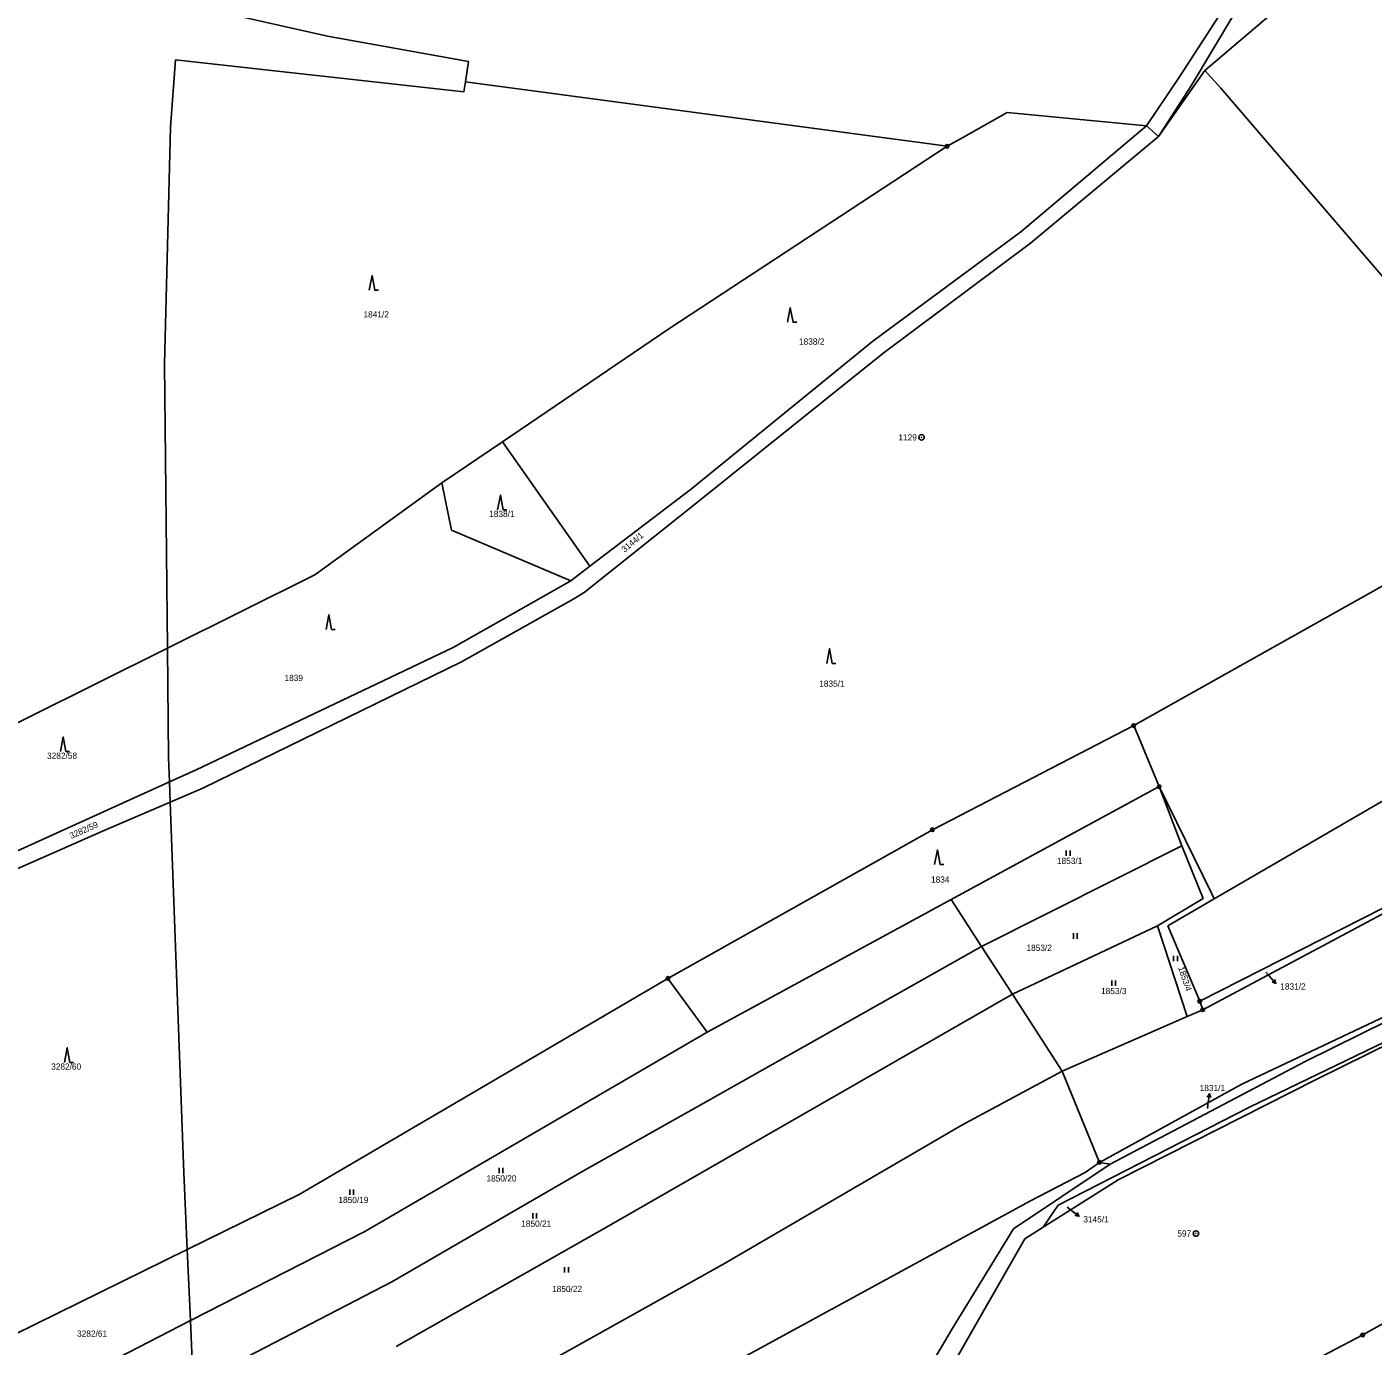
# Model space of a CAD drawing. Extents: x -736345 to -729997, y -1130177 to -1122501.
# Drawn here: x -732042.1 to -731673.6, y -1126694.8 to -1126333.8 of the extents above; entities that cross this region are included whole.
import ezdxf

# ---------------------------------------------------------------- set-up
doc = ezdxf.new("R2010")
doc.units = 0
for name, color, linetype in [('Vrstva 1', 7, 'Continuous'), ('Vrstva 16', 7, 'Continuous'), ('Vrstva 17', 7, 'Continuous'), ('Vrstva 18', 7, 'Continuous'), ('Vrstva 25', 7, 'Continuous')]:
    doc.layers.add(name, color=color, linetype=linetype)

msp = doc.modelspace()

# ---------------------------------------------------------------- linework, layer by layer
at = {"layer": 'Vrstva 1'}
for points in [[(-731644.65, -1126281.94), (-731719.69, -1126345.77)], [(-731726.77, -1126347.7), (-731713.81, -1126327.8)], [(-731959.83, -1126336.31), (-731985.84, -1126330.52)], [(-731711.43, -1126330), (-731723.42, -1126349.89)], [(-731921.26, -1126343.3), (-731959.83, -1126336.31)], [(-732002.81, -1126361.22), (-732001.47, -1126342.86)], [(-732001.47, -1126342.86), (-731922.46, -1126351.6)], [(-731922.07, -1126348.88), (-731921.26, -1126343.3)], [(-731735.6, -1126360.87), (-731726.77, -1126347.7)], [(-731732.36, -1126363.76), (-731719.69, -1126345.77)], [(-731719.69, -1126345.77), (-731715.33, -1126350.56)], [(-731922.46, -1126351.6), (-731922.07, -1126348.88)], [(-731922.07, -1126348.88), (-731790.21, -1126366.47)], [(-731723.42, -1126349.89), (-731732.36, -1126363.76)], [(-731715.33, -1126350.56), (-731642.68, -1126435.14)], [(-731785.76, -1126363.98), (-731773.76, -1126357.24)], [(-731773.76, -1126357.24), (-731735.6, -1126360.87)], [(-732004.41, -1126426.1), (-732002.81, -1126361.22)], [(-731770.03, -1126389.89), (-731735.6, -1126360.87)], [(-731735.6, -1126360.87), (-731732.36, -1126363.76)], [(-731790.21, -1126366.47), (-731785.76, -1126363.98)], [(-731732.36, -1126363.76), (-731767.38, -1126392.96)], [(-731866.38, -1126416.45), (-731790.21, -1126366.47)], [(-731810.58, -1126419.79), (-731770.03, -1126389.89)], [(-731767.38, -1126392.96), (-731807.82, -1126423.16)], [(-731911.94, -1126447.32), (-731866.38, -1126416.45)], [(-731860.2, -1126460.17), (-731810.58, -1126419.79)], [(-731807.82, -1126423.16), (-731857.64, -1126463.15)], [(-732003.64, -1126503.78), (-732004.41, -1126426.1)], [(-731928.55, -1126458.58), (-731911.94, -1126447.32)], [(-731911.94, -1126447.32), (-731888.01, -1126481.38)], [(-731928.55, -1126458.58), (-731963.28, -1126483.71)], [(-731928.55, -1126458.58), (-731925.87, -1126471.49)], [(-731888.01, -1126481.38), (-731860.2, -1126460.17)], [(-731857.64, -1126463.15), (-731889.54, -1126488.56)], [(-731925.87, -1126471.49), (-731893.21, -1126485.34)], [(-731739.14, -1126524.99), (-731646.57, -1126473.05)], [(-731963.28, -1126483.71), (-732003.64, -1126503.78)], [(-731893.21, -1126485.34), (-731888.01, -1126481.38)], [(-731893.21, -1126485.34), (-731925.46, -1126503.61)], [(-731923.15, -1126507.5), (-731892.39, -1126490.3)], [(-731892.39, -1126490.3), (-731889.54, -1126488.56)], [(-732003.64, -1126503.78), (-732060.9, -1126532.26)], [(-732003.64, -1126503.78), (-732003.34, -1126533.79)], [(-731995.77, -1126537.07), (-731925.46, -1126503.61)], [(-731923.15, -1126507.5), (-731993.98, -1126542.08)], [(-731717.11, -1126572.36), (-731612.03, -1126511.39)], [(-731794.25, -1126553.5), (-731739.14, -1126524.99)], [(-731739.14, -1126524.99), (-731732.17, -1126541.66)], [(-732003.34, -1126533.79), (-732003.09, -1126540.38)], [(-732003.09, -1126540.38), (-731995.77, -1126537.07)], [(-732051.83, -1126562.44), (-732003.09, -1126540.38)], [(-732002.89, -1126545.9), (-732003.09, -1126540.38)], [(-731993.98, -1126542.08), (-732002.89, -1126545.9)], [(-731732.17, -1126541.66), (-731789.08, -1126572.58)], [(-731732.17, -1126541.66), (-731725.93, -1126557.91)], [(-731732.17, -1126541.66), (-731717.77, -1126571.02)], [(-732020.78, -1126553.56), (-732002.89, -1126545.9)], [(-731999.13, -1126647.4), (-732002.89, -1126545.9)], [(-731721.07, -1126600.39), (-731609.94, -1126543.94)], [(-731720.22, -1126602.76), (-731609.94, -1126543.94)], [(-732020.78, -1126553.56), (-732049.29, -1126566.22)], [(-731866.62, -1126594.17), (-731794.25, -1126553.5)], [(-731780.8, -1126585.39), (-731725.93, -1126557.91)], [(-731725.93, -1126557.91), (-731720.12, -1126572.32)], [(-731709.56, -1126623.13), (-731594.47, -1126568.68)], [(-731692.2, -1126616.91), (-731594.47, -1126568.68)], [(-731720.12, -1126572.32), (-731732.67, -1126579.76)], [(-731717.11, -1126572.36), (-731729.76, -1126579.73)], [(-731717.77, -1126571.02), (-731717.11, -1126572.36)], [(-731789.08, -1126572.58), (-731855.88, -1126608.86)], [(-731789.08, -1126572.58), (-731788.12, -1126574.08)], [(-731788.12, -1126574.08), (-731780.8, -1126585.39)], [(-731732.67, -1126579.76), (-731772.34, -1126598.48)], [(-731732.67, -1126579.76), (-731724.5, -1126604.62)], [(-731729.76, -1126579.73), (-731721.07, -1126600.39)], [(-731857.15, -1126628.48), (-731780.8, -1126585.39)], [(-731780.8, -1126585.39), (-731772.34, -1126598.48)], [(-731617.85, -1126586.63), (-731689.37, -1126621.95)], [(-731967.59, -1126653.31), (-731866.62, -1126594.17)], [(-731866.62, -1126594.17), (-731855.88, -1126608.86)], [(-731772.34, -1126598.48), (-731882.8, -1126661.83)], [(-731772.34, -1126598.48), (-731758.73, -1126619.52)], [(-731721.07, -1126600.39), (-731720.22, -1126602.76)], [(-731707.26, -1126629.26), (-731646.97, -1126600.21)], [(-731724.5, -1126604.62), (-731758.73, -1126619.52)], [(-731720.22, -1126602.76), (-731724.5, -1126604.62)], [(-731855.88, -1126608.86), (-731949.64, -1126663.37)], [(-731786.34, -1126634.43), (-731758.73, -1126619.52)], [(-731758.73, -1126619.52), (-731748.51, -1126644.49)], [(-731745.58, -1126645.01), (-731692.2, -1126616.91)], [(-731748.51, -1126644.49), (-731709.56, -1126623.13)], [(-731689.37, -1126621.95), (-731743.4, -1126649.24)], [(-731889.95, -1126646.92), (-731857.15, -1126628.48)], [(-731759.85, -1126656.21), (-731707.26, -1126629.26)], [(-731851.14, -1126672.13), (-731786.34, -1126634.43)], [(-731772.08, -1126662.67), (-731745.58, -1126645.01)], [(-731748.51, -1126644.49), (-731752.45, -1126647.24)], [(-731748.51, -1126644.49), (-731745.58, -1126645.01)], [(-731998.21, -1126668.35), (-731999.13, -1126647.4)], [(-731942.2, -1126677.16), (-731889.95, -1126646.92)], [(-731752.45, -1126647.24), (-731767.41, -1126655.02)], [(-731743.4, -1126649.24), (-731758.28, -1126658.67)], [(-731998.21, -1126668.35), (-731967.59, -1126653.31)], [(-731767.41, -1126655.02), (-731984.64, -1126773.45)], [(-731763.88, -1126662.22), (-731759.85, -1126656.21)], [(-731676.43, -1126691.71), (-731611.14, -1126655.33)], [(-731758.28, -1126658.67), (-731763.88, -1126662.22)], [(-731949.64, -1126663.37), (-731997.35, -1126687.78)], [(-731882.8, -1126661.83), (-731941.02, -1126694.89)], [(-731788.81, -1126690.08), (-731772.08, -1126662.67)], [(-731763.88, -1126662.22), (-731768.93, -1126665.42)], [(-732051.72, -1126694.63), (-731998.21, -1126668.35)], [(-731997.35, -1126687.78), (-731998.21, -1126668.35)], [(-731807.44, -1126732.76), (-731768.93, -1126665.42)], [(-731904.75, -1126702.1), (-731851.14, -1126672.13)], [(-731996.57, -1126705.35), (-731942.2, -1126677.16)], [(-732034.5, -1126706.95), (-731997.35, -1126687.78)], [(-731996.57, -1126705.35), (-731997.35, -1126687.78)], [(-731810.6, -1126726.96), (-731788.81, -1126690.08)], [(-731710.84, -1126709.77), (-731676.43, -1126691.71)]]:
    msp.add_lwpolyline(points, dxfattribs=at)
at = {"layer": 'Vrstva 16'}
for points in [[(-731702.96, -1126592.47), (-731702.23, -1126593.28)], [(-731718.95, -1126629.75), (-731718.81, -1126628.7)], [(-731757.33, -1126656.77), (-731756.5, -1126657.4)]]:
    msp.add_lwpolyline(points, dxfattribs=at)
at = {"layer": 'Vrstva 25'}
for points in [[(-731948.37, -1126405.85), (-731947.62, -1126401.85), (-731946.87, -1126405.85), (-731945.87, -1126405.85)], [(-731833.88, -1126414.64), (-731833.13, -1126410.64), (-731832.38, -1126414.64), (-731831.38, -1126414.64)], [(-731913.26, -1126465.92), (-731912.51, -1126461.92), (-731911.76, -1126465.92), (-731910.76, -1126465.92)], [(-731960.19, -1126498.66), (-731959.44, -1126494.66), (-731958.69, -1126498.66), (-731957.69, -1126498.66)], [(-731823.14, -1126507.95), (-731822.39, -1126503.95), (-731821.64, -1126507.95), (-731820.64, -1126507.95)], [(-732032.9, -1126532.07), (-732032.15, -1126528.07), (-732031.4, -1126532.07), (-732030.4, -1126532.07)], [(-731793.63, -1126562.99), (-731792.88, -1126558.99), (-731792.13, -1126562.99), (-731791.13, -1126562.99)], [(-731757.607, -1126560.625), (-731757.607, -1126559.125)], [(-731756.573, -1126560.625), (-731756.573, -1126559.125)], [(-731755.657, -1126583.305), (-731755.657, -1126581.805)], [(-731754.623, -1126583.305), (-731754.623, -1126581.805)], [(-731728.227, -1126589.445), (-731728.227, -1126587.945)], [(-731727.193, -1126589.445), (-731727.193, -1126587.945)], [(-731702.23, -1126593.28), (-731700.223, -1126595.509)], [(-731700.521, -1126594.431), (-731700.223, -1126595.509), (-731701.264, -1126595.1)], [(-731745.147, -1126596.225), (-731745.147, -1126594.725)], [(-731744.113, -1126596.225), (-731744.113, -1126594.725)], [(-732031.81, -1126617.14), (-732031.06, -1126613.14), (-732030.31, -1126617.14), (-732029.31, -1126617.14)], [(-731719.041, -1126626.652), (-731718.414, -1126625.727), (-731718.05, -1126626.784)], [(-731718.81, -1126628.7), (-731718.414, -1126625.727)], [(-731912.817, -1126647.495), (-731912.817, -1126645.995)], [(-731911.783, -1126647.495), (-731911.783, -1126645.995)], [(-731953.737, -1126653.395), (-731953.737, -1126651.895)], [(-731952.703, -1126653.395), (-731952.703, -1126651.895)], [(-731903.637, -1126659.875), (-731903.637, -1126658.375)], [(-731902.603, -1126659.875), (-731902.603, -1126658.375)], [(-731756.5, -1126657.4), (-731754.117, -1126659.222)], [(-731754.608, -1126658.217), (-731754.117, -1126659.222), (-731755.215, -1126659.011)], [(-731894.927, -1126674.665), (-731894.927, -1126673.165)], [(-731893.893, -1126674.665), (-731893.893, -1126673.165)]]:
    msp.add_lwpolyline(points, dxfattribs=at)
for centre, radius in [((-731790.21, -1126366.47), 0.5), ((-731790.21, -1126366.47), 0.032), ((-731797.21, -1126446.12), 0.75), ((-731797.21, -1126446.12), 0.032), ((-731739.14, -1126524.99), 0.5), ((-731739.14, -1126524.99), 0.032), ((-731732.17, -1126541.66), 0.5), ((-731732.17, -1126541.66), 0.032), ((-731794.25, -1126553.5), 0.5), ((-731794.25, -1126553.5), 0.032), ((-731866.62, -1126594.17), 0.5), ((-731866.62, -1126594.17), 0.032), ((-731721.07, -1126600.39), 0.5), ((-731721.07, -1126600.39), 0.032), ((-731720.22, -1126602.76), 0.5), ((-731720.22, -1126602.76), 0.032), ((-731748.51, -1126644.49), 0.5), ((-731748.51, -1126644.49), 0.032), ((-731722.11, -1126663.97), 0.75), ((-731722.11, -1126663.97), 0.032), ((-731676.43, -1126691.71), 0.5), ((-731676.43, -1126691.71), 0.032)]:
    msp.add_circle(centre, radius, dxfattribs=at)

# ---------------------------------------------------------------- texts
at = {"layer": 'Vrstva 16'}
for s, p in [('1831/2', (-731699.02, -1126597.21)), ('1831/1', (-731721.08, -1126625)), ('3145/1', (-731752.92, -1126660.92))]:
    msp.add_text(s, height=1.7, dxfattribs=at).set_placement(p)
at = {"layer": 'Vrstva 17'}
for s, p in [('1129', (-731803.551, -1126446.97)), ('597', (-731727.191, -1126664.82))]:
    msp.add_text(s, height=1.7, dxfattribs=at).set_placement(p)
at = {"layer": 'Vrstva 18'}
for s, height, p in [('1841/2', 1.7, (-731949.97, -1126413.31)), ('1838/2', 1.7, (-731830.76, -1126420.75)), ('1838/1', 1.7, (-731915.56, -1126467.92)), ('1839', 1.7, (-731971.59, -1126512.8)), ('1835/1', 1.7, (-731825.22, -1126514.36)), ('3282/58', 1.7, (-732036.59, -1126534.07)), ('1853/1', 1.7, (-731760.15, -1126562.86)), ('1834', 1.7, (-731794.62, -1126567.96)), ('1853/2', 1.7, (-731768.49, -1126586.64)), ('1831/2', 0.1, (-731702.76, -1126592.27)), ('1853/3', 1.7, (-731748.08, -1126598.46)), ('3282/60', 1.7, (-732035.46, -1126619.14)), ('1850/20', 1.7, (-731916.31, -1126649.73)), ('1850/19', 1.7, (-731956.84, -1126655.63)), ('3145/1', 0.1, (-731757.13, -1126656.57)), ('1850/21', 1.7, (-731906.8, -1126662.11)), ('1850/22', 1.7, (-731898.34, -1126679.99)), ('3282/61', 1.7, (-732028.37, -1126692.21))]:
    msp.add_text(s, height=height, dxfattribs=at).set_placement(p)
for s, height, rotation, p in [('3144/1', 1.7, 40.10032, (-731878.466, -1126477.709)), ('3282/59', 1.7, 23.80019, (-732029.968, -1126556.027)), ('1853/4', 1.7, 288.20229, (-731726.988, -1126591.227)), ('1831/1', 0.1, 18.40015, (-731718.824, -1126629.498))]:
    msp.add_text(s, height=height, rotation=rotation, dxfattribs=at).set_placement(p)

doc.saveas('drawing.dxf')
